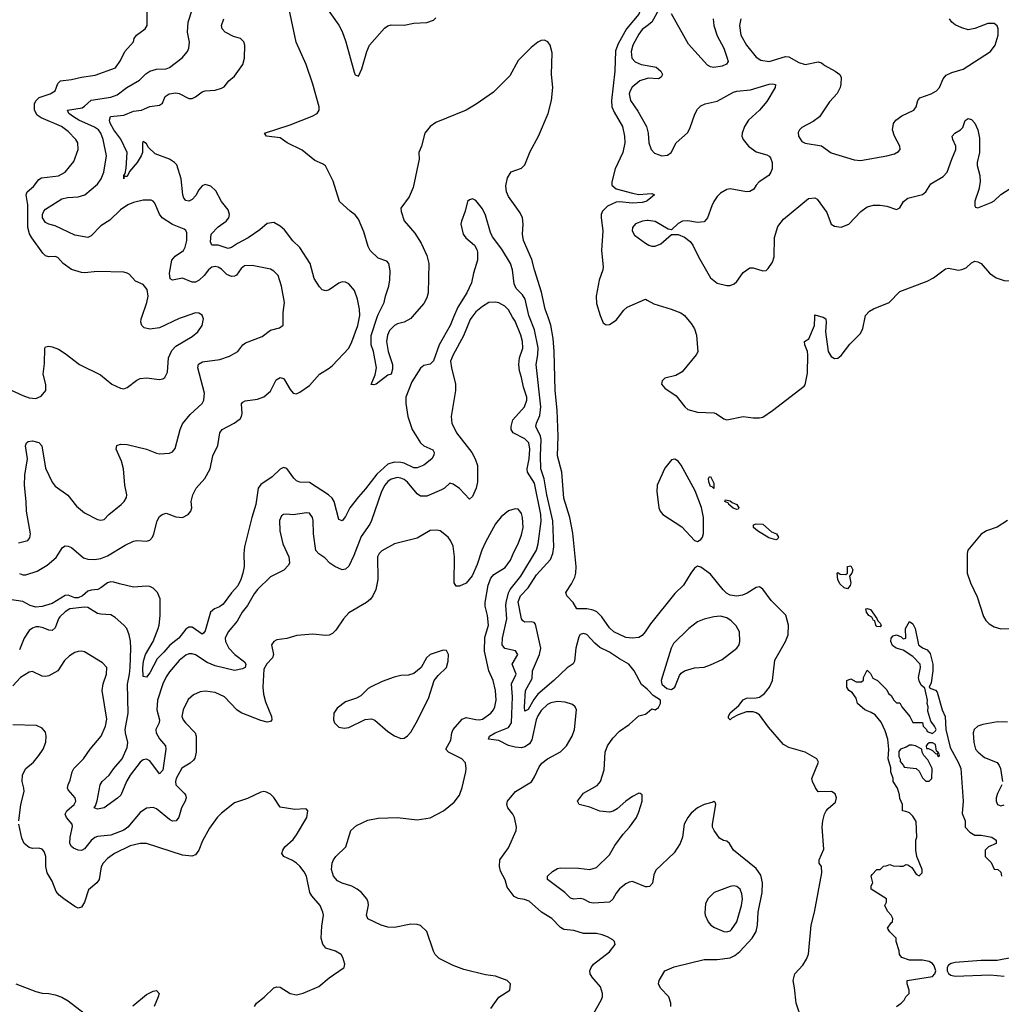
# Model space of a CAD drawing. Header units: inches. Extents: x 1682530 to 1839546, y 640742 to 791647.
# Tile 816 of 923: x 1766152 to 1772173, y 775784 to 781826. Entities that reach past the tile are written whole.
import ezdxf

# ---------------------------------------------------------------- set-up
doc = ezdxf.new("R2010")
doc.units = ezdxf.units.IN
doc.header["$MEASUREMENT"] = 0
for name, color, linetype in [('B7767', 7, 'Continuous'), ('B7768', 7, 'Continuous'), ('B7777', 7, 'Continuous'), ('B7778', 7, 'Continuous')]:
    doc.layers.add(name, color=color, linetype=linetype)

msp = doc.modelspace()

# ---------------------------------------------------------------- linework, layer by layer
at = {"layer": 'B7767', "color": 5}
for points, elevation in [([(1766050, 779575.8), (1766170, 779519.3), (1766210, 779505.5), (1766250, 779502), (1766284.1, 779515.9), (1766312.7, 779550), (1766312.5, 779587.5), (1766295.1, 779650), (1766303.2, 779716.8), (1766306, 779810), (1766310, 779818), (1766330, 779822.8), (1766350, 779819.1), (1766390, 779803), (1766430, 779778), (1766519.5, 779710), (1766647, 779647), (1766716, 779590), (1766770, 779563.8), (1766790, 779561.3), (1766811.8, 779568.2), (1766870, 779614.4), (1766890, 779624.4), (1766930, 779628.4), (1767010, 779618), (1767030, 779622), (1767041.2, 779630), (1767057.4, 779662.6), (1767065.3, 779750), (1767084.1, 779795.9), (1767110, 779822.4), (1767210, 779881.1), (1767244.5, 779910), (1767271.3, 779950), (1767278.4, 779990), (1767274.7, 780000)], 760), ([(1768813.4, 780000), (1768792.2, 779950), (1768725, 779830), (1768690, 779731.5), (1768670, 779711), (1768630, 779704), (1768610, 779688.3), (1768556.9, 779603.1), (1768521.2, 779510), (1768520.4, 779470), (1768532.9, 779390), (1768559.8, 779310), (1768610.1, 779230), (1768631.7, 779211.6), (1768685.4, 779185.4), (1768694.2, 779170), (1768693, 779153), (1768680.6, 779130), (1768630, 779092.2), (1768590, 779074.8), (1768570, 779075.7), (1768510, 779103.9), (1768490, 779108.1), (1768449.7, 779110.3), (1768410, 779097.9), (1768343.3, 779036.7), (1768273.7, 778946.3), (1768230, 778898.3), (1768177.4, 778830), (1768150, 778776.9), (1768130, 778751.2), (1768110, 778758.4), (1768080.4, 778870), (1768068, 778890), (1768045.4, 778910), (1767930, 778985.4), (1767870, 778987.6), (1767850, 778995.5), (1767832.4, 779012.4), (1767790, 779070.8), (1767770, 779077.1), (1767750, 779067.2), (1767700.2, 779019.8), (1767630, 778973.7), (1767615, 778950), (1767600.1, 778850), (1767575.4, 778770), (1767530.6, 778590), (1767526, 778550), (1767528.1, 778470), (1767521.4, 778430), (1767508.8, 778390), (1767490, 778352.2), (1767450, 778308.6), (1767400.3, 778239.7), (1767377.2, 778222.8), (1767345.8, 778210), (1767321.5, 778190), (1767290, 778076), (1767279.7, 778060.3), (1767270, 778054.7), (1767210, 778097.2), (1767190, 778098.6), (1767170, 778086.4), (1767128.6, 778030), (1767072, 777988), (1767035.9, 777944.1), (1766995.3, 777904.7), (1766950, 777817.7), (1766930, 777791.6), (1766910, 777795.3), (1766906.9, 777846.9), (1766912, 777890), (1766923.6, 777930), (1766970.7, 778010), (1767001.4, 778090), (1767007.7, 778110), (1767013.1, 778170), (1767012.8, 778272.8), (1766996.5, 778310), (1766970, 778336.8), (1766950, 778346.9), (1766930, 778350.5), (1766850, 778343), (1766763.1, 778363.1), (1766730, 778375), (1766710, 778376.1), (1766690, 778369.1), (1766650, 778338.7), (1766630.3, 778330), (1766590, 778325.7), (1766570, 778318.7), (1766536.3, 778290), (1766510, 778277.4), (1766490, 778278.1), (1766450, 778293.5), (1766430, 778292), (1766350, 778242.5), (1766290, 778225), (1766250, 778220.9), (1766216, 778230), (1766170, 778255.6), (1766090, 778268.8)], 720), ([(1766144.7, 778615.3), (1766201.2, 778630), (1766213.4, 778646.6), (1766217.2, 778670), (1766193.2, 778810), (1766192.3, 778870), (1766180.2, 778970), (1766183, 779030), (1766198.9, 779130), (1766187.6, 779210), (1766194, 779230), (1766203.5, 779236.5), (1766230, 779241.1), (1766270, 779231.3), (1766287.9, 779210), (1766310, 779074.4), (1766350, 778987.2), (1766370, 778963.1), (1766447.1, 778907.1), (1766499.9, 778839.9), (1766550, 778799.5), (1766630, 778759.3), (1766650, 778754), (1766670, 778758.8), (1766698, 778790), (1766773.6, 778850), (1766793.3, 778870), (1766807.2, 778892.8), (1766808.6, 778910), (1766797.2, 778970), (1766788.4, 779070), (1766776.5, 779116.5), (1766743.6, 779190), (1766746.6, 779213.4), (1766770, 779222), (1766810, 779218.8), (1766930.2, 779190.2), (1766990, 779165.3), (1767010, 779162.4), (1767070, 779166), (1767090, 779173.4), (1767106.3, 779193.7), (1767135.1, 779310), (1767150, 779344.9), (1767197.2, 779402.8), (1767271.1, 779470), (1767282.2, 779490), (1767285.3, 779534.7), (1767245.1, 779690), (1767248.7, 779711.3), (1767273.6, 779726.4), (1767380.3, 779739.7), (1767439.1, 779760.9), (1767490, 779788.9), (1767520.4, 779830), (1767536.5, 779843.5), (1767638.5, 779881.5), (1767690, 779919.7), (1767745.6, 779934.4), (1767768, 779952), (1767768.5, 780000)], 740), ([(1768924.9, 780000), (1768914.3, 779985.7), (1768874.1, 779885.9), (1768810, 779768.5), (1768795.3, 779730), (1768800.4, 779690), (1768825.9, 779590), (1768824.1, 779550), (1768798.2, 779390), (1768802.9, 779350), (1768830.2, 779290), (1768924.8, 779170), (1768945.8, 779130), (1768959.4, 779090), (1768960.2, 778990), (1768951, 778950), (1768930, 778899.3), (1768910, 778884.5), (1768850, 778948.5), (1768810, 778975.8), (1768790, 778980.7), (1768757.1, 778950), (1768739.7, 778940.3), (1768650, 778902.7), (1768610, 778902.2), (1768590, 778915.3), (1768530, 778986.8), (1768510, 779003.9), (1768490, 779013.1), (1768470, 779015.8), (1768430, 779005.7), (1768410, 778991), (1768392.3, 778970), (1768370.1, 778930), (1768310, 778753.3), (1768298.5, 778730), (1768245.7, 778654.3), (1768202.1, 778537.9), (1768170, 778473.3), (1768150, 778453.3), (1768130, 778449.7), (1768084, 778470), (1768053.2, 778490), (1768024, 778524), (1767987.4, 778547.4), (1767968.7, 778568.7), (1767953.8, 778670), (1767952.7, 778752.7), (1767947.8, 778770), (1767930, 778797), (1767910, 778800.5), (1767830, 778788.2), (1767788.5, 778791.5), (1767770.5, 778789.5), (1767758.5, 778781.5), (1767746.4, 778753.6), (1767747, 778690), (1767765.3, 778610), (1767802, 778530), (1767806.6, 778493.4), (1767801.4, 778478.6), (1767772.5, 778447.5), (1767690, 778406.6), (1767610, 778328.4), (1767590, 778302.6), (1767549.6, 778230.4), (1767517.1, 778190), (1767485.8, 778134.2), (1767430.1, 778069.9), (1767412.1, 778030), (1767413.5, 778010), (1767435, 777970), (1767470.8, 777930), (1767530, 777884.4), (1767539, 777870), (1767535, 777850), (1767518.6, 777841.4), (1767470, 777832.9), (1767350, 777860.7), (1767301.6, 777881.6), (1767230, 777928.9), (1767210, 777935.1), (1767190, 777933.5), (1767170, 777925.4), (1767130, 777892.8), (1767070, 777823.1), (1767050, 777792.6), (1767029.5, 777750), (1766997, 777650), (1766993.5, 777590), (1767008.7, 777530), (1767007.5, 777510), (1766987, 777470), (1766988.7, 777450), (1767010, 777413.6), (1767045.3, 777370), (1767049, 777350), (1767030, 777219.6), (1767010, 777197.2), (1766950, 777278.4), (1766930, 777289), (1766910, 777284.3), (1766890, 777269.9), (1766830, 777189.2), (1766806.9, 777150), (1766772.6, 777067.4), (1766752.3, 777047.7), (1766670.6, 776989.4), (1766630, 776982.2), (1766608.7, 776990), (1766617.7, 777002.3), (1766627.9, 777032.1), (1766646.3, 777130), (1766658.6, 777150), (1766699.9, 777190), (1766728.9, 777231.1), (1766780.6, 777290), (1766810, 777360.3), (1766814.8, 777390), (1766800.3, 777450), (1766799.6, 777470), (1766817.9, 777570), (1766812, 777748.1), (1766825.1, 777810), (1766828.5, 777850), (1766833.9, 777970), (1766831.3, 778011.3), (1766824.2, 778050), (1766808.2, 778090), (1766790.7, 778110.7), (1766737, 778157), (1766710, 778174), (1766650, 778176.8), (1766630, 778182.3), (1766570, 778218.4), (1766550, 778220.7), (1766458.4, 778210), (1766430, 778191.6), (1766398.7, 778161.3), (1766390.1, 778149.9), (1766370, 778093.6), (1766350, 778078), (1766330, 778079.1), (1766294.7, 778094.7), (1766270, 778099.9), (1766250, 778099.5), (1766230, 778092), (1766210, 778076.8), (1766179, 778030), (1766150, 777959.1)], 740), ([(1766150, 778427.2), (1766170, 778418.5), (1766190, 778418.8), (1766258.4, 778441.6), (1766320.8, 778479.2), (1766375, 778525), (1766414.1, 778585.9), (1766430, 778596.5), (1766450, 778594.7), (1766470, 778586.2), (1766543.2, 778523.2), (1766570, 778515.4), (1766610, 778514.1), (1766650, 778520.4), (1766690, 778535.7), (1766798.5, 778601.5), (1766850, 778625.4), (1766870.2, 778630.2), (1766930, 778625.5), (1766950, 778632), (1766965.4, 778650), (1766974.7, 778670), (1766995.6, 778750), (1767010, 778776.3), (1767026, 778790), (1767050, 778797.1), (1767110, 778775.3), (1767150, 778771.8), (1767185.1, 778790), (1767202, 778810), (1767208.3, 778830), (1767204.2, 778870), (1767214.2, 778910), (1767234.2, 778950), (1767287.1, 779010), (1767321, 779070), (1767336, 779150), (1767366.3, 779213.7), (1767378.5, 779290), (1767393.3, 779310), (1767467.8, 779350), (1767504.4, 779375.6), (1767513.3, 779390), (1767515.8, 779410), (1767511.5, 779468.5), (1767520.7, 779479.3), (1767534, 779486), (1767610, 779497.3), (1767650, 779511.7), (1767690, 779546.4), (1767724.5, 779615.5), (1767750, 779630.4), (1767770, 779623.8), (1767776.5, 779616.5), (1767810, 779556.3), (1767830, 779533), (1767850, 779530.4), (1767870, 779539.5), (1767930, 779581.3), (1767991, 779650), (1768050, 779686.8), (1768070, 779704.2), (1768170, 779809.4), (1768190, 779848.1), (1768225.2, 779950), (1768236, 780000)], 720), ([(1767153.8, 780000), (1767130, 779991.5), (1767010, 779935.1), (1766950, 779925.7), (1766914.9, 779934.9), (1766900.5, 779950), (1766895.4, 779970), (1766897.2, 779990), (1766900.8, 780000)], 760), ([(1768556.7, 780000), (1768550, 779992.4), (1768510.5, 779970), (1768470, 779958.9), (1768451.2, 779948.8), (1768420.8, 779919.2), (1768407.7, 779890), (1768402.3, 779850), (1768411.2, 779790), (1768438.9, 779710), (1768439.2, 779680.8), (1768431.3, 779650), (1768410, 779644.5), (1768338.4, 779590), (1768324.9, 779584.9), (1768307.7, 779587.7), (1768333.1, 779646.9), (1768340.5, 779690), (1768322.3, 779790), (1768307.9, 779830), (1768308.2, 779888.2), (1768344.3, 780000)], 680), ([(1769672.6, 775730), (1769718.4, 775810), (1769727, 775830), (1769727, 775850), (1769714.5, 775890), (1769663.6, 775950), (1769651.6, 775970), (1769649.6, 775990), (1769656.3, 776010), (1769671.6, 776030), (1769770, 776105.5), (1769803.7, 776150), (1769799.3, 776170), (1769790, 776179.3), (1769757.7, 776197.7), (1769724, 776210), (1769690, 776217.7), (1769610, 776218.2), (1769550, 776236.4), (1769490, 776242.7), (1769470, 776255.8), (1769416.3, 776310), (1769351.6, 776350), (1769276.1, 776416.1), (1769247.6, 776427.6), (1769210, 776433.3), (1769185.2, 776445.2), (1769142.6, 776502.6), (1769130, 776546.6), (1769101.5, 776601.5), (1769094.1, 776630), (1769097.4, 776670), (1769150, 776744.9), (1769196.9, 776850), (1769198.7, 776870), (1769187.6, 776930), (1769177.6, 776950), (1769146, 776990), (1769139.7, 777010), (1769143.5, 777030), (1769193.3, 777090), (1769290.7, 777149.3), (1769310, 777179.1), (1769338.4, 777241.6), (1769355.5, 777264.5), (1769389.8, 777290.2), (1769470, 777333.7), (1769505.1, 777370), (1769541, 777430), (1769555.4, 777470), (1769567.3, 777590), (1769559.3, 777610), (1769542.6, 777622.6), (1769497.4, 777637.4), (1769450, 777642.5), (1769410, 777633.3), (1769390, 777623.4), (1769350, 777587.2), (1769330, 777554.6), (1769320.3, 777530), (1769294.2, 777405.8), (1769278.2, 777381.8), (1769250, 777363), (1769230, 777357.7), (1769190, 777361.1), (1769150, 777372.8), (1769090, 777403.1), (1769027.6, 777410), (1769033, 777430), (1769068.5, 777450), (1769150, 777482.6), (1769169.5, 777510.6), (1769175.5, 777670), (1769169.4, 777750), (1769197.3, 777810), (1769172.8, 777870), (1769207.1, 777930), (1769193.6, 777953.6), (1769128, 777968), (1769110.6, 777990), (1769112.9, 778030), (1769140.8, 778150), (1769134.2, 778230), (1769136.6, 778250), (1769150.3, 778309.7), (1769159.9, 778330), (1769226.3, 778410), (1769321.3, 778570), (1769332.6, 778610), (1769351.4, 778748.6), (1769347.5, 778790), (1769310, 778982), (1769266.6, 779050), (1769263.9, 779070), (1769275.9, 779130), (1769280.2, 779190), (1769275.5, 779230), (1769250, 779254.4), (1769178.5, 779290), (1769166, 779310), (1769166, 779330), (1769177.3, 779370), (1769248.9, 779450), (1769263.2, 779490), (1769261.8, 779510), (1769241.8, 779570), (1769230.6, 779630), (1769217.7, 779670), (1769213.1, 779710), (1769217.8, 779750), (1769238.2, 779810), (1769236.8, 779850), (1769225.9, 779890), (1769190, 779975.1), (1769175.6, 780000)], 740), ([(1770000, 777717.6), (1769965.4, 777745.4), (1769920.7, 777830), (1769887.9, 777870), (1769830, 777903.1), (1769770, 777944.6), (1769710, 777973.4), (1769679, 777999), (1769630, 778052.7), (1769610, 778059.8), (1769590, 778054), (1769580.6, 778039.4), (1769563.6, 777970), (1769555.7, 777890), (1769546.3, 777873.7), (1769510, 777849), (1769428.3, 777770), (1769330, 777687.5), (1769305, 777655), (1769270, 777592.4), (1769250, 777582), (1769247.7, 777607.7), (1769254.9, 777710), (1769296, 777784), (1769298.1, 777830), (1769341.2, 777930), (1769347.8, 777970), (1769316, 778116), (1769307, 778127), (1769290, 778130.6), (1769250, 778128.8), (1769237.4, 778137.4), (1769229.4, 778149.4), (1769210, 778254.4), (1769223.4, 778290), (1769270, 778340.4), (1769321.1, 778418.9), (1769407.7, 778512.3), (1769422.9, 778550), (1769427.4, 778590), (1769421.8, 778750), (1769384.3, 778910), (1769368.5, 779008.5), (1769348.6, 779070), (1769345.8, 779150), (1769351, 779250), (1769346.7, 779270), (1769318, 779330), (1769320.9, 779350), (1769342.1, 779397.9), (1769348.7, 779450), (1769319.6, 779710), (1769329.9, 779770.1), (1769331.6, 779811.6), (1769310, 779921.7), (1769278.6, 780000)], 720), ([(1770000, 778087.4), (1769988.5, 778070), (1769970, 778047.5), (1769950, 778033.9), (1769910, 778030.9), (1769870, 778034.2), (1769796.5, 778070), (1769770, 778093.3), (1769722.3, 778162.3), (1769692, 778192), (1769670, 778202.3), (1769630, 778209.9), (1769569.3, 778210), (1769546, 778250), (1769508.5, 778290), (1769501, 778310), (1769536.5, 778363.5), (1769556.1, 778403.9), (1769563.2, 778430), (1769564.5, 778470), (1769545.4, 778674.6), (1769525.6, 778770), (1769489.9, 778890), (1769477.5, 779050), (1769451, 779150), (1769454.6, 779270), (1769447.6, 779430), (1769436.5, 779550), (1769430, 779790), (1769423.2, 779870), (1769410.5, 779950.5), (1769392.4, 780000)], 680), ([(1769716.3, 780000), (1769730, 779964.9), (1769750, 779953.1), (1769770, 779954.7), (1769810, 779981.1), (1769824.3, 780000)], 680), ([(1769041.7, 775758.3), (1769090, 775826.8), (1769158, 775870), (1769162, 775910), (1769142, 775930), (1769070, 775957.4), (1769010, 775965.4), (1768877.1, 775997.1), (1768810, 776021.3), (1768724.6, 776064.6), (1768699.7, 776090), (1768689.7, 776110), (1768649.5, 776230), (1768610, 776267), (1768590, 776274), (1768550, 776275.1), (1768450, 776255.1), (1768410, 776257.6), (1768370, 776269.8), (1768287.6, 776307.6), (1768279.7, 776330), (1768291.2, 776391.2), (1768289.6, 776410), (1768280.7, 776430), (1768247.6, 776470), (1768221.6, 776490), (1768188.4, 776508.4), (1768130, 776526.5), (1768102, 776542), (1768077.2, 776570), (1768064.2, 776610), (1768069, 776650), (1768077.6, 776670), (1768090, 776690.4), (1768151.8, 776750), (1768183.6, 776850), (1768218, 776882), (1768287, 776913), (1768350, 776926.4), (1768470, 776930.7), (1768590, 776916.5), (1768670, 776927.6), (1768752.3, 776970), (1768816.6, 777023.4), (1768850, 777067.3), (1768866.1, 777113.9), (1768888.3, 777210), (1768891.4, 777231.4), (1768885.3, 777265.3), (1768863.6, 777290), (1768782.4, 777330), (1768765.4, 777350), (1768795.5, 777404.5), (1768802.5, 777450), (1768810.8, 777470), (1768866.3, 777533.7), (1768890, 777544.7), (1768950, 777532.1), (1768970, 777530.2), (1768990, 777534.4), (1769041.7, 777570), (1769058.2, 777590), (1769067, 777610), (1769073.6, 777650), (1769069.8, 777710), (1769056.2, 777770), (1769029.2, 777829.2), (1769003.2, 777950), (1769004.9, 778035.1), (1769027.2, 778110), (1769020.4, 778170), (1769006.4, 778226.4), (1769007.6, 778250), (1769024.8, 778355.2), (1769040.9, 778399.1), (1769059.3, 778420.7), (1769130, 778464.9), (1769161.8, 778510), (1769181.9, 778558.1), (1769210, 778608.5), (1769230, 778665.5), (1769239.5, 778710), (1769236.8, 778770), (1769230, 778795.1), (1769220.5, 778810), (1769210, 778821.6), (1769190, 778824.7), (1769150, 778811.5), (1769104.8, 778775.2), (1769070, 778731.5), (1769010, 778619.6), (1768985.8, 778570), (1768957, 778483), (1768927.3, 778412.7), (1768891.3, 778368.7), (1768850, 778349.6), (1768829.5, 778349.5), (1768817, 778370), (1768818.4, 778530), (1768810, 778596), (1768795.1, 778630), (1768779.7, 778650), (1768730, 778688.2), (1768710, 778694), (1768670, 778691), (1768590, 778644.2), (1768450, 778609.6), (1768373.5, 778566.5), (1768356.3, 778550), (1768346.4, 778530), (1768348.9, 778390), (1768336, 778330), (1768318.7, 778290), (1768304.4, 778270), (1768279.3, 778250), (1768170, 778185.1), (1768138.4, 778150), (1768090, 778079.3), (1768070, 778059.3), (1768050, 778049.3), (1768030, 778046), (1767950, 778055.1), (1767852.5, 778047.5), (1767790, 778029.3), (1767730, 778019.3), (1767711.3, 778010), (1767696, 777990), (1767708, 777930), (1767701.6, 777910), (1767667, 777873), (1767650, 777839.3), (1767642.4, 777730), (1767647.2, 777687.2), (1767659.4, 777639.4), (1767695.5, 777550), (1767698.8, 777530), (1767690, 777519), (1767670, 777516), (1767630, 777525.1), (1767510, 777572), (1767483.7, 777590), (1767407.3, 777670), (1767350, 777696.8), (1767290, 777704.5), (1767259, 777701), (1767217.1, 777682.9), (1767185.5, 777654.5), (1767153.8, 777590), (1767147, 777550), (1767154, 777530), (1767169.2, 777510), (1767227.4, 777450), (1767234.4, 777430), (1767233.4, 777330), (1767225.7, 777294.3), (1767218.4, 777281.6), (1767197.5, 777262.5), (1767146.3, 777233.7), (1767111.2, 777170), (1767107.3, 777150), (1767110.2, 777130), (1767160.3, 777080.3), (1767168.1, 777070), (1767172, 777050), (1767166.2, 777030), (1767143.8, 776990), (1767127.4, 776932.6), (1767112.2, 776910), (1767090, 776907.6), (1767070, 776917.6), (1766990, 776982.4), (1766970, 776990.9), (1766930, 776987.7), (1766890, 776960.7), (1766814.1, 776870), (1766790, 776852.3), (1766710, 776821.5), (1766630, 776813.7), (1766613.1, 776806.9), (1766590, 776789.8), (1766550, 776738.7), (1766530, 776727.2), (1766510, 776729.7), (1766482.4, 776742.4), (1766470, 776751.2), (1766459.8, 776770), (1766461.1, 776810), (1766475.7, 776875.7), (1766473, 776890), (1766438.2, 776930), (1766431.6, 776950), (1766441.6, 776970), (1766485.1, 777010), (1766496.8, 777030), (1766491, 777050), (1766450, 777099.3), (1766445.1, 777110), (1766448.2, 777130), (1766461.1, 777158.9), (1766474.2, 777210), (1766484.7, 777230), (1766543, 777290), (1766584.2, 777350), (1766650.9, 777429.1), (1766678.3, 777490), (1766686.1, 777533.9), (1766658.4, 777710), (1766664.6, 777750), (1766684.8, 777810), (1766686.9, 777850), (1766659.4, 777879.4), (1766550, 777946.3), (1766530, 777951.1), (1766510, 777948.3), (1766490, 777941.7), (1766458, 777922), (1766425.9, 777894.1), (1766385.7, 777830), (1766330, 777799.1), (1766310, 777795.4), (1766290, 777798.3), (1766230, 777826.6), (1766210, 777822.2), (1766156.5, 777790), (1766110, 777737.2)], 760), ([(1770000, 776505.3), (1769990, 776505.1), (1769910, 776536.4), (1769890, 776533.3), (1769870, 776523.5), (1769830, 776492.1), (1769810, 776466.6), (1769790, 776428.3), (1769770, 776410.8), (1769670, 776405.2), (1769649.1, 776409.1), (1769610, 776429.2), (1769590, 776434), (1769550, 776429.1), (1769530, 776434.2), (1769496.5, 776470), (1769389.7, 776550), (1769389.6, 776570), (1769420.7, 776599.3), (1769450, 776616.3), (1769470, 776620.7), (1769578.8, 776618.8), (1769650, 776610.2), (1769690, 776624.2), (1769770, 776700.6), (1769801.8, 776758.2), (1769853.2, 776826.8), (1769893.1, 776870), (1769934.6, 776930), (1769950, 776964.4), (1769969.8, 777030), (1769969.6, 777069.6), (1769957.2, 777077.2), (1769950, 777078.9), (1769910, 777059.8), (1769870, 777030.7), (1769817.3, 776982.7), (1769791.5, 776968.5), (1769770, 776962.8), (1769710, 776968.4), (1769650, 776994), (1769584, 777010), (1769572.7, 777030), (1769610, 777079.1), (1769693.1, 777126.9), (1769714.5, 777150), (1769736.4, 777223.6), (1769742.2, 777330), (1769756.8, 777370), (1769790, 777416.5), (1769830, 777459), (1769890, 777501.1), (1769950, 777554.9), (1769990, 777564.7), (1770000, 777572.5)], 720), ([(1766146, 776910), (1766159.2, 777010), (1766178.5, 777090), (1766177.7, 777110), (1766166.6, 777150), (1766168.2, 777191.8), (1766190, 777230.4), (1766236.3, 777270), (1766269.7, 777310), (1766294.7, 777350), (1766311.5, 777391.5), (1766315.1, 777430), (1766310, 777453.2), (1766290, 777478), (1766254.3, 777494.3), (1766110, 777498)], 780), ([(1767592.6, 775770), (1767604, 775790), (1767651.7, 775828.3), (1767710, 775884.4), (1767730, 775890.2), (1767750, 775888.9), (1767810, 775850.4), (1767850, 775842.4), (1767890, 775852.2), (1767986.1, 775893.9), (1768050, 775946.4), (1768135.3, 776004.7), (1768141.2, 776010), (1768146, 776030), (1768134, 776070), (1768122.7, 776090), (1768089, 776110), (1768030, 776127.6), (1768011.8, 776151.8), (1768001, 776190), (1768004.2, 776264.2), (1768014.3, 776330), (1768011.2, 776350), (1767994, 776390), (1767942.7, 776450), (1767930.8, 776470), (1767910, 776569.3), (1767897.3, 776597.3), (1767870, 776632), (1767849.4, 776650), (1767825.9, 776665.9), (1767772.7, 776690), (1767759.5, 776710), (1767765.1, 776730), (1767778.4, 776750), (1767830, 776794.4), (1767850, 776823), (1767912.3, 776930), (1767919, 776970), (1767910, 776982), (1767903.1, 776983.1), (1767838.6, 776978.6), (1767750, 776994), (1767710, 777053.2), (1767690, 777072.7), (1767666.3, 777086.3), (1767650, 777089.3), (1767630, 777086), (1767550, 777046.6), (1767470, 777019.5), (1767390, 776957), (1767362.4, 776930), (1767315.6, 776864.4), (1767273.9, 776786.1), (1767250, 776729.6), (1767230, 776701.1), (1767207.9, 776692.1), (1767150, 776699.3), (1766930, 776771.2), (1766890, 776771.1), (1766830, 776755.8), (1766732.4, 776710), (1766690, 776677.7), (1766663.1, 776650), (1766652.1, 776627.9), (1766638.2, 776550), (1766624.6, 776530), (1766574.4, 776485.6), (1766549.3, 776410.7), (1766530, 776379.6), (1766510, 776374.7), (1766490, 776383.5), (1766422.9, 776430), (1766393.8, 776453.8), (1766376.3, 776476.3), (1766350, 776539.5), (1766321.1, 776590), (1766312, 776630), (1766312.4, 776690), (1766301, 776721), (1766290, 776736), (1766270, 776740.9), (1766230, 776739.5), (1766210, 776746), (1766179.3, 776770), (1766164.2, 776804.2), (1766147.4, 776890)], 780), ([(1766128.8, 775908.8), (1766250, 775862), (1766290, 775852.4), (1766330, 775850.4), (1766370, 775842.4), (1766410, 775828.4), (1766450, 775804.4), (1766547.7, 775730)], 780), ([(1766845.9, 775774.1), (1766930, 775844), (1766970, 775864.9), (1766990, 775867.7), (1767007.7, 775850), (1767002, 775830), (1766976.9, 775770)], 780)]:
    msp.add_lwpolyline(points, dxfattribs=dict(at, elevation=elevation))
at = {"layer": 'B7767', "color": 5, "elevation": 780}
msp.add_lwpolyline([(1768750, 777957.2), (1768670, 777929.3), (1768647.7, 777910), (1768614, 777850), (1768570, 777813.3), (1768535.8, 777804.2), (1768490, 777802.2), (1768449.2, 777790.8), (1768375.8, 777764.2), (1768307.1, 777732.9), (1768290, 777722), (1768243.5, 777676.5), (1768217.3, 777662.7), (1768150, 777639.3), (1768099.9, 777600.1), (1768079.5, 777570), (1768075.8, 777530), (1768082.4, 777510), (1768110, 777484.4), (1768142, 777478), (1768170, 777483), (1768270, 777531), (1768310, 777534.8), (1768330, 777527.3), (1768410, 777457.3), (1768450, 777430.7), (1768490, 777414), (1768510, 777417.3), (1768530, 777430.7), (1768550, 777454), (1768584.7, 777510), (1768660.1, 777659.9), (1768694.5, 777770), (1768718.7, 777801.3), (1768769.2, 777850), (1768779.3, 777890), (1768781.2, 777930), (1768770, 777954)], close=True, dxfattribs=at)
at = {"layer": 'B7768', "color": 5}
for points, elevation in [([(1767983.7, 781970), (1768110, 781793), (1768130, 781754), (1768151.3, 781690), (1768203.6, 781503.6), (1768210, 781488.2), (1768230, 781479.3), (1768250, 781523.8), (1768280.2, 781630), (1768298.4, 781670), (1768390, 781773.8), (1768410, 781787.8), (1768430, 781793.4), (1768510, 781792.1), (1768570, 781805.3), (1768650, 781809.1), (1768690, 781822.5), (1768703.7, 781836.3)], 680), ([(1770000, 781954.4), (1769974.1, 781930), (1769950, 781859), (1769873.3, 781770), (1769823.3, 781676.7), (1769805.7, 781634.3), (1769802.6, 781510), (1769782.9, 781330), (1769784.4, 781290), (1769797.5, 781257.5), (1769849.6, 781170), (1769861.6, 781110), (1769864, 781070), (1769851.7, 781010), (1769805.2, 780910), (1769784.3, 780830), (1769784.8, 780810), (1769810, 780787), (1769910, 780760.3), (1769950, 780753.7), (1770000, 780757.1)], 680), ([(1766900.8, 780000), (1766932.4, 780090), (1766940.7, 780130), (1766933.6, 780170), (1766910, 780200.5), (1766861.1, 780221.1), (1766823.3, 780263.3), (1766811.3, 780271.3), (1766790, 780276.2), (1766630, 780279.7), (1766550, 780272.6), (1766530, 780274.3), (1766470, 780292.8), (1766418.4, 780330), (1766386.2, 780366.2), (1766370, 780373.6), (1766330, 780369.6), (1766310, 780376.9), (1766292.7, 780392.7), (1766226.4, 780486.4), (1766212.7, 780512.7), (1766201.1, 780550), (1766200.7, 780690), (1766191.5, 780750), (1766196.8, 780770), (1766237.4, 780802.6), (1766270, 780845.7), (1766285, 780855), (1766390, 780867.9), (1766431.1, 780890), (1766484.8, 780955.2), (1766510.8, 781030), (1766507.4, 781070), (1766496.4, 781090), (1766450, 781140.2), (1766407.4, 781170), (1766283.3, 781223.3), (1766259.5, 781239.5), (1766242.6, 781270), (1766243.4, 781310), (1766251.4, 781328.6), (1766270.9, 781349.1), (1766338, 781370), (1766369.6, 781390), (1766385.5, 781434.5), (1766402.7, 781450), (1766470, 781458.1), (1766530, 781473.7), (1766615.6, 781484.4), (1766739.6, 781530), (1766770, 781574.9), (1766797.2, 781630), (1766849.6, 781690), (1766854, 781710), (1766867.6, 781730), (1766921.3, 781770), (1766933.5, 781790), (1766934.2, 781894.2)], 760), ([(1767768.5, 780000), (1767768.7, 780028.7), (1767775.9, 780090), (1767758.2, 780190), (1767736.5, 780256.5), (1767710, 780283.5), (1767690, 780295.1), (1767577.6, 780317.6), (1767530, 780315), (1767510, 780299.7), (1767481.4, 780258.6), (1767470, 780251.3), (1767450, 780249.9), (1767423.1, 780263.1), (1767390, 780295.5), (1767370, 780306.8), (1767350, 780310.6), (1767330, 780306.2), (1767310, 780290.7), (1767284, 780256), (1767252.5, 780227.5), (1767230, 780215.3), (1767210, 780214.7), (1767150, 780239.8), (1767090, 780226.9), (1767074.7, 780234.7), (1767069.8, 780269.8), (1767085.9, 780350), (1767105.5, 780374.5), (1767157, 780410), (1767167.2, 780430), (1767177.6, 780470), (1767177.4, 780517.4), (1767171.8, 780531.8), (1767160.6, 780540.6), (1767090, 780569.8), (1767024.7, 780610), (1767010, 780632.3), (1766980.1, 780700.1), (1766970, 780711.8), (1766957.5, 780717.5), (1766910, 780718.3), (1766850, 780704.4), (1766814.9, 780690), (1766770, 780659.7), (1766704.1, 780595.9), (1766650, 780560.9), (1766590, 780498.5), (1766570, 780488.7), (1766490, 780503.9), (1766370, 780559.8), (1766330, 780571.1), (1766310, 780582), (1766290.9, 780610), (1766290.7, 780630), (1766299, 780650), (1766310, 780662.6), (1766410, 780725.8), (1766444.7, 780735.3), (1766510, 780738.1), (1766550.9, 780750), (1766630, 780816.9), (1766651.3, 780850), (1766668.3, 780890), (1766683.2, 780990), (1766663.4, 781090), (1766649.9, 781130), (1766635.9, 781150), (1766610, 781167.2), (1766514, 781210), (1766481.1, 781230), (1766454, 781250), (1766445.6, 781270), (1766534.2, 781285.8), (1766550, 781294.9), (1766590, 781332.4), (1766710, 781350.7), (1766750, 781365), (1766808.5, 781410), (1766886.1, 781453.9), (1766925.5, 781494.5), (1766950, 781509.2), (1766990, 781521.4), (1767050, 781523.2), (1767070, 781533.4), (1767149.1, 781590.9), (1767182, 781630), (1767189.7, 781650), (1767192.4, 781687.6), (1767181.4, 781750), (1767185.6, 781810), (1767210, 781885.5)], 740), ([(1768344.3, 780000), (1768350, 780017.7), (1768387.5, 780090), (1768395.9, 780130), (1768416.7, 780190), (1768423.1, 780230), (1768424.5, 780284.5), (1768417, 780330), (1768403.9, 780343.9), (1768350, 780363), (1768302, 780410), (1768290, 780433.7), (1768263.1, 780523.1), (1768230, 780602.6), (1768210, 780628.9), (1768178.7, 780650), (1768114, 780710), (1768075.5, 780835.5), (1768027.9, 780928), (1768010, 780941.1), (1767962.6, 780962.6), (1767884.7, 781024.7), (1767792.7, 781070), (1767750, 781100.9), (1767665.2, 781110), (1767654, 781130), (1767810, 781180.9), (1767946.3, 781233.7), (1767976.2, 781250), (1767987.8, 781270), (1767989.7, 781290), (1767949.8, 781430), (1767908.6, 781550), (1767848.3, 781688.3), (1767805, 781890)], 680), ([(1768236, 780000), (1768238.1, 780010), (1768236.4, 780050), (1768224.3, 780110), (1768204.7, 780164.7), (1768170, 780204), (1768150, 780215.4), (1768130, 780216.9), (1768110, 780208.4), (1768050, 780168), (1768030, 780161.6), (1768007.1, 780167.1), (1767990, 780186), (1767958, 780238), (1767932.9, 780330), (1767870, 780428.2), (1767827.9, 780467.9), (1767775.7, 780535.7), (1767750, 780559.7), (1767710, 780580.5), (1767670, 780574.7), (1767624.2, 780535.8), (1767553.7, 780486.3), (1767487.8, 780452.2), (1767450, 780427.2), (1767430, 780421.1), (1767370, 780442.4), (1767330, 780441.6), (1767322, 780462), (1767326.9, 780510), (1767370, 780555), (1767418, 780590), (1767433.8, 780610), (1767437.7, 780630), (1767430, 780659.6), (1767389.7, 780710), (1767355.4, 780775.4), (1767325, 780805), (1767290, 780814.8), (1767270, 780806.6), (1767250, 780781.8), (1767232.1, 780747.9), (1767210, 780722), (1767190, 780711.2), (1767170, 780716.2), (1767159.2, 780730), (1767153.1, 780750), (1767142.5, 780850), (1767114.7, 780934.7), (1767100.4, 780950), (1767070, 780969), (1766983.3, 781003.3), (1766942.2, 781042.2), (1766930, 781064.5), (1766910, 781078), (1766905.7, 781070), (1766904.5, 781010), (1766897.8, 780990), (1766872.8, 780950), (1766826, 780894), (1766810, 780864.2), (1766802.5, 780862.5), (1766791.6, 780868.4), (1766789.6, 780850), (1766789.8, 780870), (1766798, 780882), (1766804.6, 780915.4), (1766811.9, 781010), (1766772.7, 781092.7), (1766729.2, 781149.2), (1766707.1, 781190), (1766701.6, 781210), (1766708.4, 781231.6), (1766790, 781239.2), (1766850, 781264.4), (1766899.7, 781270), (1766950, 781292.7), (1767010, 781300.7), (1767027.3, 781312.7), (1767044.7, 781355.3), (1767069.3, 781370.7), (1767110, 781376.6), (1767130, 781373.7), (1767190, 781342.6), (1767210, 781342.6), (1767230, 781352.2), (1767270, 781382.6), (1767289.2, 781390), (1767350, 781394.3), (1767390, 781404.9), (1767405.3, 781414.7), (1767435.1, 781450), (1767470, 781478.7), (1767519.7, 781550), (1767531.1, 781590), (1767533.3, 781670), (1767527.3, 781690), (1767506.6, 781710), (1767463.2, 781723.2), (1767411.1, 781750), (1767394.2, 781770), (1767389.8, 781790), (1767403.5, 781830)], 720), ([(1770000, 781788.1), (1769970, 781765.8), (1769950, 781737.9), (1769913.7, 781670), (1769901.8, 781630), (1769907.5, 781590), (1769926.2, 781566.2), (1769964.6, 781550), (1770000, 781544.3)], 720), ([(1769392.4, 780000), (1769374, 780050), (1769353, 780153), (1769309, 780290), (1769294.1, 780354.1), (1769242.3, 780470), (1769236.4, 780510), (1769240.4, 780570), (1769236.9, 780610), (1769220.8, 780640.8), (1769150, 780740.5), (1769138.2, 780770), (1769132.9, 780807.1), (1769144, 780856), (1769167, 780893), (1769230, 780914.5), (1769250, 780935.4), (1769282.7, 781017.3), (1769334.7, 781110), (1769393, 781250), (1769413.8, 781330), (1769422.5, 781410), (1769413.8, 781490), (1769418.3, 781621.7), (1769406.6, 781670), (1769390.6, 781690.6), (1769370, 781699.1), (1769350, 781698), (1769330, 781687.4), (1769290, 781654.5), (1769210, 781576.2), (1769158, 781482), (1769059, 781381), (1768952.7, 781307.3), (1768890, 781270.5), (1768704.9, 781195.1), (1768668.9, 781171.1), (1768637.2, 781130), (1768616.3, 781050), (1768600.2, 781010), (1768601.4, 780970), (1768564.7, 780795.3), (1768541.7, 780738.3), (1768490.3, 780669.7), (1768491.7, 780648.3), (1768510, 780592.2), (1768574.9, 780514.9), (1768614.9, 780454.9), (1768650, 780378.4), (1768660.4, 780330), (1768658.3, 780150), (1768650, 780119.7), (1768630, 780083.7), (1768556.7, 780000)], 680), ([(1770000, 781464.3), (1769955.5, 781450), (1769907.7, 781412.3), (1769895.4, 781390), (1769890.5, 781370), (1769897.8, 781330), (1769944.3, 781264.3), (1769995.7, 781170), (1770000, 781153.9)], 720), ([(1769278.6, 780000), (1769274.5, 780010), (1769252.4, 780110), (1769236.6, 780136.6), (1769196.9, 780176.9), (1769184.4, 780204.4), (1769175.1, 780290), (1769163.2, 780330), (1769110, 780418.1), (1769052.3, 780492.3), (1769040.2, 780520.2), (1769010, 780626.2), (1768990, 780665.8), (1768950, 780715.8), (1768930, 780725.7), (1768910, 780721.3), (1768899.5, 780710), (1768883.5, 780650), (1768861.1, 780590), (1768858.4, 780570), (1768871.9, 780510), (1768887.7, 780487.7), (1768941.4, 780441.4), (1768956, 780416), (1768959.8, 780399.8), (1768959.2, 780350), (1768935.3, 780270), (1768923.6, 780210), (1768895.1, 780150), (1768839.1, 780060.9), (1768813.4, 780000)], 720), ([(1770000, 780715), (1769993.5, 780710), (1769970, 780704), (1769910, 780699.6), (1769830, 780708.4), (1769810, 780705), (1769758, 780682), (1769726.2, 780650), (1769719.1, 780630), (1769718.1, 780610), (1769727.9, 780530), (1769720.5, 780410), (1769730.2, 780309.8), (1769728.3, 780290), (1769707, 780227), (1769687.4, 780130), (1769690, 780084.7), (1769712.4, 780010), (1769716.3, 780000)], 680), ([(1770000, 780593.2), (1769971.1, 780588.9), (1769930, 780573.4), (1769910.2, 780550), (1769907.8, 780530), (1769923.3, 780503.4), (1769990, 780454), (1770000, 780448)], 720), ([(1769175.6, 780000), (1769150, 780044.4), (1769127.2, 780067.2), (1769090, 780087.6), (1769070, 780092.2), (1769030, 780089.8), (1768990, 780066.6), (1768950, 780033.8), (1768924.9, 780000)], 740), ([(1769824.3, 780000), (1769857, 780043), (1769878.5, 780061.5), (1769990, 780110.2), (1770000, 780104.6)], 680), ([(1767274.7, 780000), (1767270, 780012.7), (1767250, 780024.5), (1767230, 780027.3), (1767153.8, 780000)], 760)]:
    msp.add_lwpolyline(points, dxfattribs=dict(at, elevation=elevation))
at = {"layer": 'B7777', "color": 5}
for points, elevation in [([(1770238.5, 780000), (1770270, 779962.2), (1770290, 779928.4), (1770302.8, 779890), (1770312, 779788), (1770301.9, 779770), (1770214.5, 779665.5), (1770177.1, 779642.9), (1770110, 779625.9), (1770092.1, 779610), (1770088.3, 779590), (1770110, 779565), (1770177.6, 779517.6), (1770231, 779450), (1770250, 779433.2), (1770310, 779416.4), (1770412.3, 779412.3), (1770426.9, 779406.9), (1770470, 779376.3), (1770490, 779370.8), (1770590, 779390.6), (1770650, 779382), (1770690, 779382), (1770710, 779387.7), (1770770, 779427.3), (1770963.3, 779576.7), (1770970, 779586), (1770983.7, 779656.3), (1770986.2, 779770), (1770983.6, 779790), (1770967.4, 779830), (1770965.4, 779850), (1770992, 779868), (1771027.6, 779950), (1771029.5, 780000)], 680), ([(1771078.1, 780000), (1771079.6, 779999.6), (1771096.5, 779990), (1771098.8, 779970), (1771093.6, 779910), (1771110.6, 779790.6), (1771130, 779758.5), (1771150, 779746.3), (1771170, 779747.8), (1771190, 779766), (1771244.4, 779835.6), (1771310, 779900.1), (1771322.7, 779930), (1771338.4, 780000)], 680), ([(1772210, 778752.9), (1772147.7, 778712.3), (1772082, 778690), (1772050, 778669.7), (1771977.2, 778582.8), (1771968.5, 778570), (1771963.8, 778550), (1771963.5, 778430), (1771984.2, 778370), (1772024.1, 778284.1), (1772064.5, 778164.5), (1772078.3, 778138.3), (1772097.7, 778117.7), (1772130, 778100.2), (1772170, 778088.1), (1772230.2, 778090.2)], 680), ([(1770950, 775688), (1770914.1, 775790), (1770904.9, 775884.9), (1770895.6, 775930), (1770907.3, 775970), (1770955.7, 776024.3), (1770978.3, 776061.7), (1770989.3, 776090.7), (1771007.1, 776270), (1771026.9, 776350), (1771072, 776590), (1771070, 776628.7), (1771056.2, 776650), (1771055.1, 776670), (1771084.7, 776735.3), (1771074, 776870), (1771079.1, 776910), (1771089.1, 776950), (1771099.1, 776970), (1771110, 776985.2), (1771155.2, 777024.8), (1771162.8, 777050), (1771154.3, 777074.3), (1771131.8, 777090), (1771050, 777088.3), (1771032.5, 777112.5), (1771014.3, 777150), (1771011.3, 777170), (1771052.3, 777270), (1771041.2, 777290), (1770969.4, 777330), (1770870, 777359.1), (1770837.5, 777377.5), (1770744.3, 777484.3), (1770690, 777559.9), (1770670, 777572.7), (1770650, 777578), (1770610, 777578.7), (1770559.7, 777560.3), (1770519.9, 777540.1), (1770509.7, 777529.7), (1770500.1, 777540.1), (1770499.7, 777550), (1770510, 777572.6), (1770562, 777618), (1770590, 777652), (1770610, 777662.7), (1770670, 777663.4), (1770690, 777668.3), (1770721.2, 777690), (1770751.5, 777730), (1770768.6, 777770), (1770783.8, 777896.2), (1770849.6, 778010), (1770864.9, 778050), (1770867.9, 778110), (1770851.2, 778171.2), (1770760.9, 778260.9), (1770710, 778331.6), (1770690, 778345), (1770670, 778340.6), (1770613.7, 778306.2), (1770585.6, 778294.4), (1770550, 778288.6), (1770510, 778295.4), (1770487.4, 778307.4), (1770466.4, 778326.4), (1770390, 778423.4), (1770330, 778466.5), (1770310, 778473.3), (1770290, 778459.8), (1770267.8, 778430), (1770224.2, 778355.8), (1770170, 778304.1), (1770021, 778119), (1770000, 778087.4)], 680), ([(1771530, 775771.3), (1771558, 775790), (1771578, 775810), (1771588, 775830), (1771608, 775850), (1771608.7, 775870), (1771595.3, 775910), (1771595.3, 775930), (1771750, 775954.2), (1771765.8, 775970), (1771771.1, 775990), (1771760.6, 776020.6), (1771750, 776034.6), (1771730, 776047.3), (1771690, 776054.3), (1771610, 776054), (1771562, 776070), (1771548.7, 776090), (1771547.3, 776112.7), (1771528, 776170), (1771528, 776190), (1771489.3, 776229.3), (1771475.3, 776250), (1771496.4, 776283.6), (1771506, 776290), (1771508, 776310), (1771498, 776330), (1771474.6, 776354.6), (1771458, 776390), (1771468, 776410), (1771468.7, 776430), (1771374, 776490), (1771374, 776510), (1771384, 776530), (1771375.3, 776570), (1771380.2, 776579.8), (1771410, 776612), (1771430, 776612), (1771450, 776632), (1771467.3, 776632.7), (1771490, 776642), (1771510, 776634), (1771550, 776632), (1771570, 776632), (1771590, 776642), (1771599.6, 776639.6), (1771623.6, 776623.6), (1771650, 776582), (1771670, 776572), (1771688, 776590), (1771688, 776610), (1771655.3, 776690), (1771649.1, 776729.1), (1771649, 776790), (1771654, 776810), (1771650, 776906), (1771630, 776938), (1771610, 776958), (1771587.3, 776967.3), (1771566, 776970), (1771566, 777010), (1771550, 777046), (1771548.7, 777070), (1771535.3, 777110), (1771509, 777150), (1771508.7, 777170), (1771495.3, 777210), (1771494.6, 777234.6), (1771479, 777290), (1771482.9, 777350), (1771476.2, 777410), (1771461, 777461), (1771435.1, 777515.1), (1771399.3, 777559.3), (1771375.1, 777575.1), (1771335.3, 777590), (1771290, 777629), (1771283.1, 777663.1), (1771257.2, 777697.2), (1771238, 777710), (1771226, 777730), (1771226, 777770), (1771250, 777782), (1771283.6, 777763.6), (1771316.4, 777763.6), (1771327.3, 777772.7), (1771328, 777790), (1771350, 777834), (1771370, 777814), (1771385.4, 777785.4), (1771414, 777770), (1771470, 777714), (1771482, 777690), (1771498, 777678), (1771514, 777650), (1771530, 777634), (1771550, 777634), (1771562, 777610), (1771612, 777550), (1771630, 777514), (1771690, 777514), (1771694, 777490), (1771714, 777470), (1771718, 777458), (1771750, 777444.7), (1771770, 777462), (1771773.2, 777470), (1771764, 777490), (1771740.7, 777520.7), (1771722, 777582), (1771724, 777610), (1771718, 777630), (1771720.7, 777650), (1771704.7, 777724.7), (1771681.4, 777741.4), (1771669.6, 777769.6), (1771666, 777790), (1771676.8, 777850), (1771674.5, 777870), (1771630, 777918.3), (1771570, 777956.3), (1771528.8, 777968.8), (1771505.9, 777985.9), (1771494.7, 778010), (1771498, 778030), (1771510, 778044.4), (1771530, 778050.7), (1771558.3, 778038.3), (1771570, 778025.5), (1771588, 778030), (1771585.2, 778090), (1771610, 778132), (1771630, 778118), (1771643.8, 778090), (1771665.5, 777990), (1771690, 777970.8), (1771718, 777958), (1771735.6, 777935.6), (1771753, 777870), (1771753.4, 777830), (1771743.4, 777756.6), (1771731.3, 777730), (1771741.4, 777721.4), (1771770, 777712), (1771778.8, 777698.8), (1771810, 777591.3), (1771828.5, 777550), (1771833.5, 777470), (1771858.8, 777358.8), (1771910, 777265.8), (1771924.1, 777230), (1771939.7, 777030), (1771933.8, 776953.8), (1771950.7, 776909.3), (1771951.3, 776871.3), (1771979.6, 776839.6), (1772010, 776822), (1772050, 776821), (1772114, 776810), (1772142, 776790), (1772142, 776770), (1772094, 776750), (1772074, 776730), (1772074, 776690), (1772110, 776654), (1772130, 776614), (1772151.6, 776611.6), (1772170, 776594), (1772174, 776570)], 660), ([(1770000, 777572.5), (1770030, 777596), (1770050, 777591.3), (1770070, 777606), (1770082, 777630), (1770082, 777650), (1770038.3, 777678.3), (1770009.6, 777710), (1770000, 777717.6)], 720), ([(1772210, 777515.8), (1772150, 777517.8), (1772058.9, 777501.1), (1772028, 777490), (1772006.4, 777470), (1772000.4, 777450), (1772003.7, 777390), (1772015.3, 777350), (1772032, 777330), (1772070, 777299), (1772146.9, 777266.9), (1772160.3, 777250), (1772167.6, 777230), (1772179.6, 777150)], 680), ([(1772175.6, 777130), (1772150, 777078), (1772142.2, 777050), (1772142.4, 777030), (1772149.1, 777010), (1772170, 777000.8), (1772190, 777007.8)], 680), ([(1770146.6, 775770), (1770145.6, 775790), (1770132.8, 775830), (1770082.2, 775882.2), (1770069.7, 775910), (1770073.3, 775930), (1770109.3, 775990), (1770166.7, 776013.3), (1770350, 776059.3), (1770430, 776058.3), (1770510, 776068.1), (1770537.5, 776082.5), (1770570, 776107.6), (1770645.3, 776190), (1770669.8, 776230), (1770677.5, 776270), (1770681.7, 776350), (1770706.7, 776470), (1770708.4, 776528.4), (1770697, 776577), (1770670, 776617.7), (1770529.8, 776729.8), (1770505.1, 776770), (1770490, 776785.1), (1770469.8, 776789.8), (1770443.8, 776803.8), (1770412, 776850), (1770401.4, 776870), (1770400.7, 776890), (1770420.9, 777010), (1770419.5, 777019.5), (1770410, 777029), (1770398.3, 777021.7), (1770350, 777009.8), (1770310, 776988.7), (1770270, 776956.4), (1770249.2, 776930), (1770228.4, 776890), (1770216.5, 776810), (1770202.4, 776770), (1770166.3, 776713.7), (1770054.1, 776605.9), (1770041.2, 776578.8), (1770032.5, 776527.5), (1770014.3, 776505.7), (1770000, 776505.3)], 720), ([(1772241, 776070), (1772148.1, 776051.9), (1772050, 776052.8), (1771890, 776040.8), (1771865.4, 776034.6), (1771850, 776023.7), (1771840.1, 776010), (1771840.1, 775990), (1771850, 775972.3), (1771863.1, 775963.1), (1771890, 775957.4), (1772104.3, 775964.3), (1772190, 775957.4)], 660)]:
    msp.add_lwpolyline(points, dxfattribs=dict(at, elevation=elevation))
for points, elevation in [([(1770170, 779128.6), (1770150, 779125), (1770110, 779073.6), (1770062.1, 778970), (1770059.2, 778930), (1770072.3, 778830), (1770080.1, 778810), (1770097.6, 778790), (1770213.4, 778713.4), (1770290, 778630.6), (1770310, 778623.1), (1770330, 778635.7), (1770339.6, 778650), (1770346.4, 778673.5), (1770345.3, 778770), (1770333, 778833), (1770294.5, 778934.5), (1770210, 779092.4), (1770190, 779117.3)], 680), ([(1770410, 778949), (1770399.6, 778959.6), (1770390, 778962), (1770378.7, 778990), (1770377.2, 779010), (1770380.9, 779019.1), (1770390, 779022.8), (1770410, 778981)], 660), ([(1770550, 778820.5), (1770529.2, 778829.2), (1770502.4, 778850), (1770499.1, 778859.1), (1770477.2, 778870), (1770481.5, 778878.5), (1770510, 778872.9), (1770522.5, 778862.5), (1770550.8, 778850.8), (1770563.8, 778830), (1770558.3, 778821.7)], 660), ([(1770790, 778633.3), (1770746.8, 778646.8), (1770677.6, 778690), (1770652, 778710), (1770653.2, 778726.8), (1770668.4, 778731.6), (1770710.2, 778730.2), (1770763.2, 778683.2), (1770793.7, 778670), (1770806.7, 778650), (1770801.1, 778638.9)], 660), ([(1771230, 778333.3), (1771210, 778339.7), (1771183.1, 778363.1), (1771169.7, 778390), (1771165.2, 778430), (1771170, 778433), (1771184.1, 778424.1), (1771219.7, 778420.3), (1771229.6, 778430.4), (1771230, 778471), (1771250, 778474), (1771262, 778450), (1771256.3, 778430), (1771241, 778410), (1771249.1, 778370), (1771246.6, 778353.4)], 660), ([(1771430, 778099.3), (1771410, 778102.7), (1771403.7, 778110), (1771397.2, 778137.2), (1771390, 778139), (1771378.7, 778158.7), (1771360.9, 778170), (1771347, 778190), (1771342, 778210), (1771350, 778213), (1771370, 778206.8), (1771410, 778151), (1771415.9, 778135.9), (1771430, 778122.8), (1771436.4, 778110)], 660), ([(1770450, 778164.8), (1770410, 778161.8), (1770350, 778147.8), (1770310, 778129.8), (1770255.3, 778090), (1770162.7, 777997.3), (1770147.8, 777970), (1770086, 777770), (1770090, 777747.7), (1770121.4, 777721.4), (1770150, 777716.5), (1770170, 777728.9), (1770198.7, 777801.3), (1770210, 777816.5), (1770229.6, 777830), (1770290, 777849), (1770350, 777852.3), (1770390, 777866), (1770459.9, 777900.1), (1770549.7, 777970), (1770564, 777990), (1770569.7, 778010), (1770567.4, 778070), (1770546.8, 778106.8), (1770516.9, 778136.9), (1770490, 778154.5)], 720), ([(1771626, 777374), (1771610, 777374), (1771590, 777362), (1771554, 777350), (1771545.4, 777334.6), (1771545.4, 777305.4), (1771552.7, 777287.3), (1771552.7, 777272.7), (1771574, 777250), (1771578, 777238), (1771651.6, 777231.6), (1771670, 777214), (1771690, 777174), (1771710, 777154), (1771730, 777154), (1771746, 777170), (1771748.7, 777230), (1771723.1, 777283.1), (1771698, 777310), (1771688, 777330), (1771686, 777350), (1771646, 777370)], 660), ([(1771750, 777388.7), (1771730, 777388), (1771719.6, 777380.4), (1771712, 777370), (1771714, 777354), (1771726, 777354), (1771750, 777342), (1771770, 777322), (1771779.6, 777319.6), (1771782, 777310), (1771790, 777304.7), (1771793.2, 777310), (1771790, 777326), (1771782, 777322), (1771786, 777330), (1771776.4, 777336.4), (1771770, 777379)], 660), ([(1770530, 776510.7), (1770510, 776507.6), (1770410.8, 776470), (1770373, 776430), (1770359.3, 776400.7), (1770354.6, 776345.4), (1770357, 776330), (1770375.6, 776290), (1770392, 776270), (1770414.6, 776254.6), (1770470, 776231.3), (1770490, 776228.3), (1770510, 776234.9), (1770517.8, 776242.2), (1770549.8, 776290), (1770579.3, 776390), (1770585.2, 776430), (1770581.6, 776461.6), (1770571, 776491), (1770550, 776507.6)], 740)]:
    msp.add_lwpolyline(points, close=True, dxfattribs=dict(at, elevation=elevation))
at = {"layer": 'B7778', "color": 5}
for points, elevation in [([(1770071.6, 781888.4), (1770029.8, 781810.2), (1770000, 781788.1)], 720), ([(1770405.9, 781830), (1770410.2, 781789.8), (1770430, 781726.5), (1770470.1, 781650), (1770492.4, 781590), (1770497.8, 781570), (1770487.3, 781552.7), (1770459.8, 781540.2), (1770410, 781532.2), (1770390, 781535.7), (1770370, 781547.5), (1770255, 781675.1), (1770150, 781861.6)], 720), ([(1770575, 781830), (1770567.8, 781790), (1770575.6, 781730), (1770609.2, 781670), (1770670, 781596.5), (1770697.8, 781577.8), (1770750, 781570.2), (1770850, 781600.6), (1770870, 781598.8), (1770930, 781564), (1770970, 781551.6), (1771050, 781567), (1771070, 781560.4), (1771090, 781543.8), (1771154.8, 781510), (1771182, 781490), (1771190.4, 781470), (1771188.5, 781430), (1771184.9, 781410), (1771166.4, 781373.6), (1771118.6, 781321.4), (1771058, 781230), (1771019.4, 781200.6), (1770950, 781163.6), (1770934.9, 781150), (1770927.3, 781132.7), (1770929.2, 781110), (1770950, 781077.6), (1770970, 781068.5), (1771070, 781050.8), (1771128.9, 781008.9), (1771270, 780965.3), (1771310, 780961.7), (1771470, 780990.3), (1771516.8, 781003.2), (1771543.3, 781016.7), (1771552.3, 781030), (1771549.6, 781050), (1771517.6, 781110), (1771504.8, 781150), (1771511.7, 781188.3), (1771526.6, 781210), (1771563.3, 781236.7), (1771636.2, 781270), (1771651.3, 781290), (1771661.1, 781330), (1771673.3, 781346.7), (1771742, 781370), (1771774.7, 781390), (1771793.5, 781410), (1771816.8, 781463.2), (1771835.5, 781484.4), (1771870, 781501.5), (1771938.5, 781521.5), (1772106.6, 781630), (1772135.1, 781670), (1772153.3, 781730), (1772154, 781770), (1772147.3, 781787.3), (1772130, 781802.7), (1772090, 781801.6), (1772010, 781771.3), (1771970, 781764.2), (1771930, 781775.4), (1771890, 781794.3), (1771869.7, 781810), (1771854.3, 781830)], 740), ([(1770000, 781544.3), (1770055.4, 781535.4), (1770085.5, 781510), (1770094.8, 781490), (1770087.3, 781472.7), (1770070, 781463.8), (1770006.3, 781466.3), (1770000, 781464.3)], 720), ([(1770000, 781153.9), (1770006.4, 781130), (1770010.7, 781070.7), (1770024.5, 781030), (1770046.2, 781006.2), (1770090, 780990.2), (1770126, 780994), (1770148.4, 781010), (1770178.3, 781070), (1770248.5, 781131.5), (1770262.4, 781157.6), (1770293.1, 781246.9), (1770310, 781277), (1770330, 781297.4), (1770357.2, 781310), (1770430, 781326.3), (1770530, 781380.7), (1770550, 781387.5), (1770635.4, 781395.4), (1770750, 781429.2), (1770772.1, 781432.1), (1770787.3, 781427.3), (1770784.9, 781410), (1770735.6, 781324.4), (1770690, 781269.8), (1770622, 781210), (1770596.9, 781170), (1770583.2, 781130), (1770582.3, 781110), (1770588.7, 781090), (1770622, 781050), (1770670, 781015.9), (1770735.7, 780995.7), (1770748.8, 780988.8), (1770757.6, 780977.6), (1770766.7, 780950), (1770766.8, 780910), (1770760.2, 780890), (1770746.2, 780870), (1770688.4, 780830), (1770669.3, 780810.7), (1770654.6, 780785.4), (1770630, 780770.9), (1770610, 780769.8), (1770510, 780787.2), (1770490, 780783.4), (1770450, 780761.5), (1770430, 780740.7), (1770410, 780709.8), (1770396.5, 780683.5), (1770371, 780609), (1770350, 780586), (1770310, 780580.3), (1770250, 780592.1), (1770218, 780590), (1770190, 780574.5), (1770150, 780537.2), (1770130, 780539.6), (1770050, 780587.1), (1770005.9, 780594.1), (1770000, 780593.2)], 720), ([(1770000, 780448), (1770010, 780442), (1770030, 780436.6), (1770050, 780436.3), (1770085.4, 780450), (1770150, 780508.2), (1770190, 780508.5), (1770230, 780492.2), (1770264.5, 780464.5), (1770281.8, 780441.8), (1770314.6, 780370), (1770390, 780242.3), (1770430, 780209.2), (1770490, 780194.4), (1770510, 780194.4), (1770535, 780205), (1770550, 780218.9), (1770590, 780275.3), (1770630, 780302.4), (1770650, 780302.4), (1770710, 780284.9), (1770730, 780287.3), (1770742, 780298), (1770770, 780338.8), (1770780.5, 780370), (1770782.7, 780490), (1770802.3, 780557.7), (1770837.3, 780602.7), (1770990, 780729.1), (1771030, 780733.4), (1771044.2, 780724.2), (1771102.2, 780642.2), (1771130, 780570.7), (1771150, 780558.4), (1771190, 780552.2), (1771237, 780570), (1771311.8, 780648.2), (1771350, 780676.5), (1771390, 780687.2), (1771430, 780687), (1771470, 780681.6), (1771530, 780661), (1771550, 780671), (1771574, 780710), (1771599.5, 780730), (1771690, 780754), (1771709.8, 780770.2), (1771741.2, 780818.8), (1771815.6, 780864.4), (1771841.8, 780890), (1771868.5, 780970), (1771894.9, 781030), (1771894.3, 781050), (1771875, 781090), (1771871.1, 781110), (1771888, 781130), (1771922.4, 781150), (1771936.2, 781163.8), (1771952.3, 781207.7), (1771970, 781219.1), (1771990, 781213.4), (1772010.3, 781190.3), (1772029.1, 781149.1), (1772038.5, 781098.5), (1772039.4, 781010), (1772024, 780950), (1772023.9, 780930), (1772042, 780870), (1772043.4, 780830), (1772036.1, 780783.9), (1772010, 780712.7), (1772010, 780682.8), (1772015.6, 780675.6), (1772030, 780670.3), (1772110, 780703.2), (1772130, 780714.9), (1772170, 780752.6), (1772226.6, 780790)], 720), ([(1770000, 780757.1), (1770030, 780759.2), (1770045.3, 780750), (1770000, 780715)], 680), ([(1771338.4, 780000), (1771340.6, 780010), (1771363.6, 780036.4), (1771388.7, 780051.3), (1771484.3, 780090), (1771550, 780157.9), (1771718.7, 780221.3), (1771757.3, 780242.7), (1771830, 780296.5), (1771850, 780300.8), (1771910, 780289.4), (1771930, 780292), (1771956.9, 780303.1), (1771990, 780333), (1772010, 780343), (1772030, 780340.5), (1772050, 780330.4), (1772100.8, 780270), (1772142.4, 780242.4), (1772190, 780226.1), (1772242.6, 780222.6), (1772254.2, 780214.2), (1772279.1, 780110), (1772321.2, 780000)], 680), ([(1770000, 780104.6), (1770041.5, 780081.5), (1770147.4, 780050), (1770206.3, 780026.3), (1770230, 780010.1), (1770238.5, 780000)], 680), ([(1771029.5, 780000), (1771030, 780014.4), (1771078.1, 780000)], 680)]:
    msp.add_lwpolyline(points, dxfattribs=dict(at, elevation=elevation))

doc.saveas('drawing.dxf')
